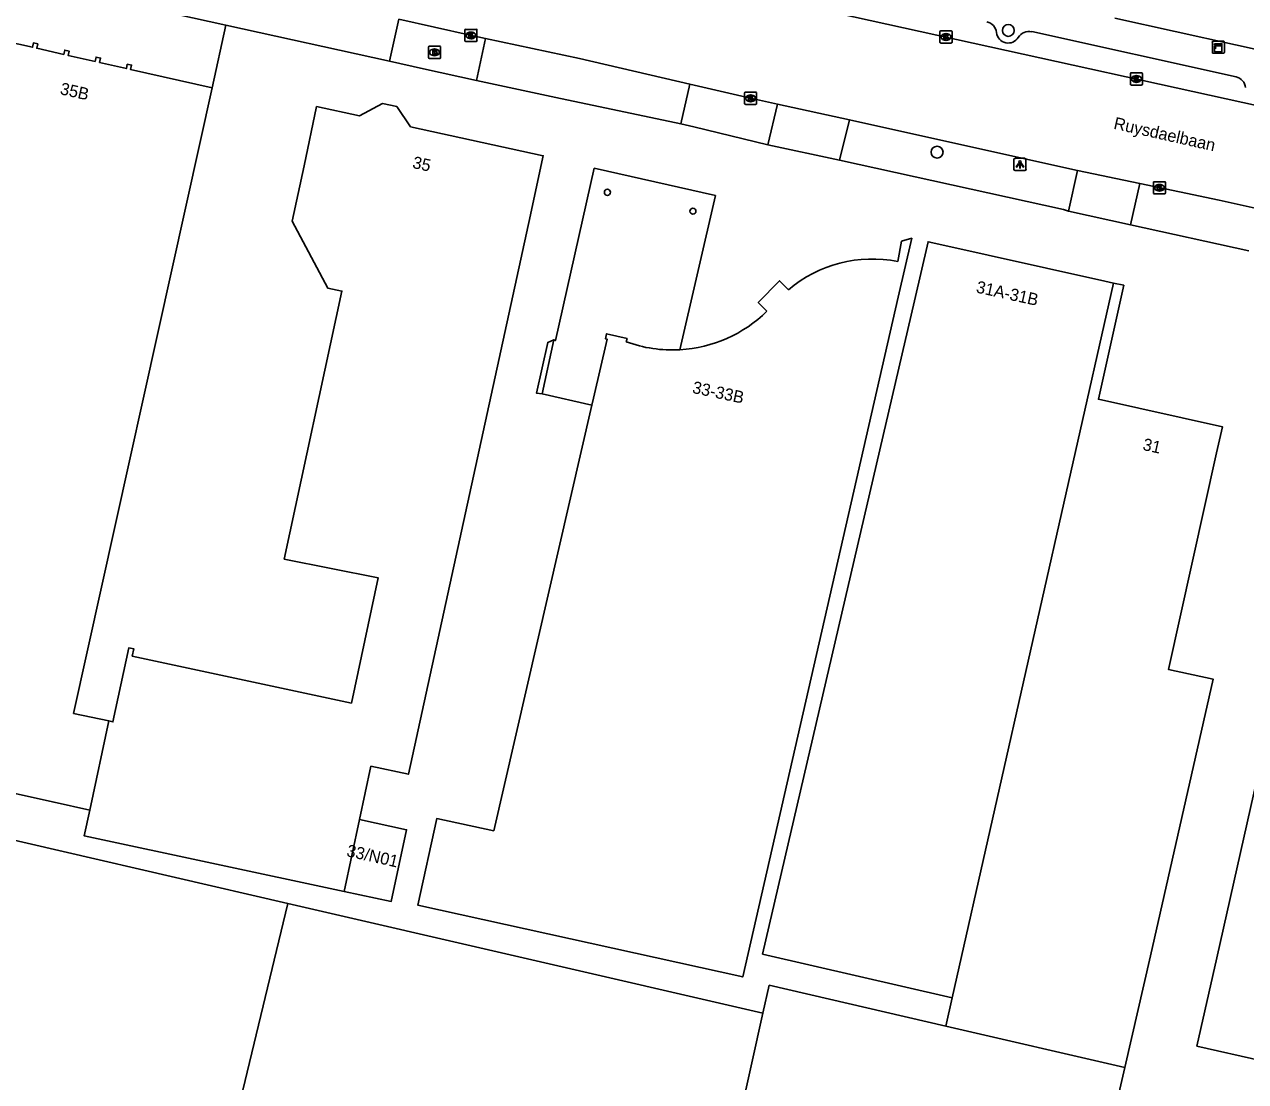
# Model space of a CAD drawing. Extents: x 162172 to 163187, y 382874 to 383684.
# Drawn here: x 162745.1 to 162846.1, y 383035.1 to 383122.5 of the extents above; entities that cross this region are included whole.
import ezdxf

# ---------------------------------------------------------------- set-up
doc = ezdxf.new("R2010")
doc.units = 0
for name, color, linetype in [('IMGEO_Boom', 7, 'Continuous'), ('IMGEO_Brandkraan', 7, 'Continuous'), ('IMGEO_Kast', 7, 'Continuous'), ('IMGEO_Kolk', 7, 'Continuous'), ('IMGEO_Lichtpunt', 7, 'Continuous'), ('IMGEO_Openbare_ruimte_label', 7, 'Continuous'), ('IMGEO_Pand', 7, 'Continuous'), ('IMGEO_Pand_nummerreeks', 7, 'Continuous'), ('IMGEO_Pand_overbouw', 7, 'Continuous'), ('IMGEO_Rijbaan_lokaal_open', 7, 'Continuous'), ('IMGEO_Voetpad_open', 7, 'Continuous')]:
    doc.layers.add(name, color=color, linetype=linetype)

msp = doc.modelspace()

# ---------------------------------------------------------------- linework, layer by layer
at = {"layer": 'IMGEO_Boom'}
for centre in [(162826.48, 383121.96), (162820.59, 383111.9)]:
    msp.add_circle(centre, 0.489, dxfattribs=at)
at = {"layer": 'IMGEO_Brandkraan'}
for p, q in [((162778.53, 383119.73), (162778.53, 383120.58)), ((162778.61, 383120.66), (162779.46, 383120.66)), ((162779.02, 383120.43), (162779.05, 383120.43)), ((162779.53, 383120.58), (162779.53, 383119.73)), ((162779.46, 383119.65), (162778.61, 383119.65)), ((162779.04, 383119.88), (162779.02, 383119.88))]:
    msp.add_line(p, q, dxfattribs=at)
for points in [[(162778.53, 383119.73), (162778.53, 383120.58)], [(162778.61, 383120.66), (162779.46, 383120.66)], [(162778.88, 383120.35), (162778.88, 383119.95), (162779.09, 383119.95)], [(162779.11, 383120.35), (162778.88, 383120.35)], [(162779.53, 383120.58), (162779.53, 383119.73)], [(162779.46, 383119.65), (162778.61, 383119.65)], [(162779.06, 383120.27), (162779.01, 383120.27), (162779.01, 383120.2)], [(162779.01, 383120.2), (162779.06, 383120.2)], [(162779.07, 383120.12), (162779.01, 383120.12), (162779.01, 383120.04)], [(162779.01, 383120.04), (162779.07, 383120.04)]]:
    msp.add_lwpolyline(points, dxfattribs=at)
for centre, radius, start, end in [((162778.61, 383120.58), 0.0765, 91.552, 178.448), ((162778.61, 383120.58), 0.0765, 91.552, 178.448), ((162779.12, 383120.21), 0.145, 59.4692, 91.5367), ((162779.46, 383120.58), 0.0765, 1.552, 88.448), ((162779.46, 383120.58), 0.0765, 1.552, 88.448), ((162778.61, 383119.73), 0.0765, 181.552, 268.448), ((162778.61, 383119.73), 0.0765, 181.552, 268.448), ((162779.06, 383120.24), 0.0379, 267.8285, 90.9355), ((162779.07, 383120.08), 0.0404, 269.8759, 90.5077), ((162779.1, 383120.21), 0.251, 268.6676, 293.5347), ((162779.14, 383120.26), 0.0922, 285.5137, 58.1501), ((162779.15, 383120.07), 0.105, 301.3115, 78.989), ((162779.46, 383119.73), 0.0765, 271.552, 358.448), ((162779.46, 383119.73), 0.0765, 271.552, 358.448)]:
    msp.add_arc(centre, radius, start, end, dxfattribs=at)
for centre, major_axis, ratio, start_param, end_param in [((162779.02, 383120.15), (-0.387, 0.002), 0.722429, 4.712389, 7.853982), ((162779.04, 383120.15), (-0.39, 0.002), 0.717154, 1.570796, 4.712389)]:
    msp.add_ellipse(centre, major_axis=major_axis, ratio=ratio, start_param=start_param, end_param=end_param, dxfattribs=at)
at = {"layer": 'IMGEO_Kast'}
for p, q in [((162843.35, 383120.14), (162843.35, 383120.99)), ((162843.35, 383120.99), (162843.35, 383120.14)), ((162843.42, 383121.07), (162844.26, 383121.07)), ((162844.26, 383121.07), (162843.42, 383121.07)), ((162844.35, 383121), (162844.35, 383120.15)), ((162844.35, 383120.15), (162844.35, 383121)), ((162844.27, 383120.07), (162843.43, 383120.07)), ((162843.43, 383120.07), (162844.27, 383120.07))]:
    msp.add_line(p, q, dxfattribs=at)
for points in [[(162843.54, 383120.86), (162844.14, 383120.86), (162844.14, 383120.77), (162843.54, 383120.77), (162843.54, 383120.86)], [(162843.54, 383120.69), (162844.14, 383120.69), (162844.14, 383120.2), (162843.54, 383120.2), (162843.54, 383120.69)]]:
    msp.add_lwpolyline(points, dxfattribs=at)
msp.add_circle((162843.62, 383120.53), 0.0377, dxfattribs=at)
for centre, start, end in [((162843.42, 383120.99), 92.4484, 184.2845), ((162843.42, 383120.99), 92.4484, 184.2845), ((162844.27, 383120.99), 2.4484, 94.2845), ((162844.27, 383120.99), 2.4484, 94.2845), ((162843.42, 383120.15), 182.4484, 274.2845), ((162843.42, 383120.15), 182.4484, 274.2845), ((162844.27, 383120.15), 272.4484, 4.2845), ((162844.27, 383120.15), 272.4484, 4.2845)]:
    msp.add_arc(centre, 0.0779, start, end, dxfattribs=at)
at = {"layer": 'IMGEO_Kolk'}
for p, q in [((162781.54, 383121.13), (162781.54, 383121.98)), ((162781.62, 383122.05), (162782.47, 383122.05)), ((162782.03, 383121.83), (162782.05, 383121.83)), ((162782.54, 383121.98), (162782.54, 383121.13)), ((162820.83, 383121), (162820.83, 383121.85)), ((162820.9, 383121.92), (162821.75, 383121.92)), ((162821.31, 383121.7), (162821.34, 383121.7)), ((162821.83, 383121.85), (162821.83, 383121)), ((162782.47, 383121.05), (162781.62, 383121.05)), ((162782.05, 383121.27), (162782.03, 383121.27)), ((162821.75, 383120.92), (162820.9, 383120.92)), ((162821.34, 383121.14), (162821.31, 383121.14)), ((162836.57, 383117.53), (162836.57, 383118.38)), ((162836.65, 383118.45), (162837.5, 383118.45)), ((162837.58, 383118.38), (162837.58, 383117.53)), ((162837.5, 383117.45), (162836.65, 383117.45)), ((162837.06, 383118.23), (162837.09, 383118.23)), ((162837.08, 383117.67), (162837.06, 383117.67)), ((162804.67, 383115.93), (162804.67, 383116.78)), ((162804.74, 383116.85), (162805.6, 383116.85)), ((162805.16, 383116.63), (162805.18, 383116.63)), ((162805.67, 383116.78), (162805.67, 383115.93)), ((162805.6, 383115.85), (162804.74, 383115.85)), ((162805.18, 383116.07), (162805.15, 383116.07)), ((162838.48, 383108.53), (162838.48, 383109.39)), ((162838.55, 383109.46), (162839.41, 383109.46)), ((162839.48, 383109.39), (162839.48, 383108.53)), ((162839.41, 383108.46), (162838.55, 383108.46)), ((162838.99, 383108.68), (162838.96, 383108.68)), ((162838.97, 383109.24), (162838.99, 383109.24))]:
    msp.add_line(p, q, dxfattribs=at)
for points in [[(162781.54, 383121.13), (162781.54, 383121.98)], [(162781.62, 383122.05), (162782.47, 383122.05)], [(162781.86, 383121.75), (162781.99, 383121.75), (162781.99, 383121.6), (162782.11, 383121.75), (162782.28, 383121.75), (162782.13, 383121.6), (162782.29, 383121.35), (162782.13, 383121.35), (162782.05, 383121.52), (162781.99, 383121.45), (162781.99, 383121.35), (162781.86, 383121.35), (162781.86, 383121.75)], [(162782.54, 383121.98), (162782.54, 383121.13)], [(162820.83, 383121), (162820.83, 383121.85)], [(162820.9, 383121.92), (162821.75, 383121.92)], [(162821.15, 383121.62), (162821.27, 383121.62), (162821.27, 383121.47), (162821.4, 383121.62), (162821.56, 383121.62), (162821.42, 383121.47), (162821.57, 383121.22), (162821.42, 383121.22), (162821.33, 383121.39), (162821.27, 383121.32), (162821.27, 383121.22), (162821.15, 383121.22), (162821.15, 383121.62)], [(162821.83, 383121.85), (162821.83, 383121)], [(162782.47, 383121.05), (162781.62, 383121.05)], [(162821.75, 383120.92), (162820.9, 383120.92)], [(162836.57, 383117.53), (162836.57, 383118.38)], [(162836.65, 383118.45), (162837.5, 383118.45)], [(162837.58, 383118.38), (162837.58, 383117.53)], [(162837.5, 383117.45), (162836.65, 383117.45)], [(162836.89, 383118.15), (162837.02, 383118.15), (162837.02, 383118), (162837.15, 383118.15), (162837.31, 383118.15), (162837.17, 383118), (162837.32, 383117.75), (162837.17, 383117.75), (162837.08, 383117.92), (162837.02, 383117.85), (162837.02, 383117.75), (162836.89, 383117.75), (162836.89, 383118.15)], [(162804.67, 383115.93), (162804.67, 383116.78)], [(162804.74, 383116.85), (162805.6, 383116.85)], [(162804.99, 383116.55), (162805.11, 383116.55), (162805.11, 383116.4), (162805.24, 383116.55), (162805.41, 383116.55), (162805.26, 383116.4), (162805.41, 383116.15), (162805.26, 383116.15), (162805.18, 383116.32), (162805.11, 383116.25), (162805.11, 383116.15), (162804.99, 383116.15), (162804.99, 383116.55)], [(162805.67, 383116.78), (162805.67, 383115.93)], [(162805.6, 383115.85), (162804.74, 383115.85)], [(162838.48, 383108.53), (162838.48, 383109.39)], [(162838.55, 383109.46), (162839.41, 383109.46)], [(162839.48, 383109.39), (162839.48, 383108.53)], [(162839.41, 383108.46), (162838.55, 383108.46)], [(162838.8, 383109.16), (162838.92, 383109.16), (162838.92, 383109.01), (162839.05, 383109.16), (162839.22, 383109.16), (162839.07, 383109.01), (162839.22, 383108.76), (162839.07, 383108.76), (162838.99, 383108.92), (162838.92, 383108.86), (162838.92, 383108.76), (162838.8, 383108.76), (162838.8, 383109.16)]]:
    msp.add_lwpolyline(points, dxfattribs=at)
for centre, start, end in [((162781.62, 383121.98), 91.552, 178.448), ((162781.62, 383121.98), 91.552, 178.448), ((162782.47, 383121.98), 1.552, 88.448), ((162782.47, 383121.98), 1.552, 88.448), ((162820.9, 383121.85), 91.552, 178.448), ((162820.9, 383121.85), 91.552, 178.448), ((162821.75, 383121.85), 1.552, 88.448), ((162821.75, 383121.85), 1.552, 88.448), ((162781.62, 383121.13), 181.552, 268.448), ((162781.62, 383121.13), 181.552, 268.448), ((162782.47, 383121.13), 271.552, 358.448), ((162782.47, 383121.13), 271.552, 358.448), ((162820.9, 383121), 181.552, 268.448), ((162820.9, 383121), 181.552, 268.448), ((162821.75, 383121), 271.552, 358.448), ((162821.75, 383121), 271.552, 358.448), ((162836.65, 383118.38), 91.552, 178.448), ((162836.65, 383118.38), 91.552, 178.448), ((162837.5, 383118.38), 1.552, 88.448), ((162837.5, 383118.38), 1.552, 88.448), ((162836.65, 383117.53), 181.552, 268.448), ((162836.65, 383117.53), 181.552, 268.448), ((162837.5, 383117.53), 271.552, 358.448), ((162837.5, 383117.53), 271.552, 358.448), ((162804.75, 383116.78), 91.552, 178.448), ((162804.75, 383116.78), 91.552, 178.448), ((162805.59, 383116.78), 1.552, 88.448), ((162805.59, 383116.78), 1.552, 88.448), ((162804.75, 383115.93), 181.552, 268.448), ((162804.75, 383115.93), 181.552, 268.448), ((162805.59, 383115.93), 271.552, 358.448), ((162805.59, 383115.93), 271.552, 358.448), ((162838.55, 383109.38), 91.552, 178.448), ((162838.55, 383109.38), 91.552, 178.448), ((162839.4, 383109.38), 1.552, 88.448), ((162839.4, 383109.38), 1.552, 88.448), ((162838.55, 383108.54), 181.552, 268.448), ((162838.55, 383108.54), 181.552, 268.448), ((162839.4, 383108.54), 271.552, 358.448), ((162839.4, 383108.54), 271.552, 358.448)]:
    msp.add_arc(centre, 0.0765, start, end, dxfattribs=at)
for centre, major_axis, ratio, start_param, end_param in [((162782.03, 383121.55), (-0.387, 0.002), 0.722429, 4.712389, 7.853982), ((162782.05, 383121.55), (-0.39, 0.002), 0.717154, 1.570796, 4.712389), ((162821.31, 383121.42), (-0.387, 0.002), 0.722429, 4.712389, 7.853982), ((162821.34, 383121.42), (-0.39, 0.002), 0.717154, 1.570796, 4.712389), ((162837.06, 383117.95), (-0.387, 0.002), 0.722429, 4.712389, 7.853982), ((162837.09, 383117.95), (-0.39, 0.002), 0.717154, 1.570796, 4.712389), ((162805.16, 383116.35), (-0.387, 0.002), 0.722429, 4.712389, 7.853982), ((162805.18, 383116.35), (-0.39, 0.002), 0.717154, 1.570796, 4.712389), ((162838.97, 383108.96), (-0.387, 0.002), 0.722429, 4.712389, 7.853982), ((162838.99, 383108.96), (-0.39, 0.002), 0.717154, 1.570796, 4.712389)]:
    msp.add_ellipse(centre, major_axis=major_axis, ratio=ratio, start_param=start_param, end_param=end_param, dxfattribs=at)
at = {"layer": 'IMGEO_Lichtpunt'}
for p, q in [((162826.94, 383111.29), (162826.94, 383110.49)), ((162826.94, 383111.29), (162826.94, 383110.49)), ((162827.85, 383111.39), (162827.04, 383111.39)), ((162827.85, 383111.39), (162827.04, 383111.39)), ((162827.94, 383110.49), (162827.94, 383111.29)), ((162827.94, 383110.49), (162827.94, 383111.29)), ((162827.04, 383110.39), (162827.85, 383110.39)), ((162827.04, 383110.39), (162827.85, 383110.39))]:
    msp.add_line(p, q, dxfattribs=at)
for points in [[(162827.32, 383110.96), (162827.36, 383110.93), (162827.17, 383110.67), (162827.13, 383110.7), (162827.32, 383110.96)], [(162827.42, 383110.91), (162827.47, 383110.91), (162827.47, 383110.59), (162827.42, 383110.59), (162827.42, 383110.91)], [(162827.53, 383110.93), (162827.57, 383110.96), (162827.76, 383110.69), (162827.72, 383110.67), (162827.53, 383110.93)]]:
    msp.add_lwpolyline(points, dxfattribs=at)
msp.add_circle((162827.44, 383111.09), 0.0994, dxfattribs=at)
for centre, start, end in [((162827.04, 383111.29), 90, 180), ((162827.04, 383111.29), 90, 180), ((162827.85, 383111.29), 0, 90), ((162827.85, 383111.29), 0, 90), ((162827.04, 383110.49), 180, 270), ((162827.04, 383110.49), 180, 270), ((162827.85, 383110.49), 270, 0), ((162827.85, 383110.49), 270, 360)]:
    msp.add_arc(centre, 0.0946, start, end, dxfattribs=at)
at = {"layer": 'IMGEO_Pand'}
for points in [[(162760.64, 383117.21), (162753.9, 383118.73), (162753.98, 383119.09), (162753.63, 383119.17), (162753.55, 383118.81), (162751.33, 383119.31), (162751.42, 383119.67), (162751.05, 383119.76), (162750.96, 383119.4), (162748.73, 383119.9), (162748.81, 383120.26), (162748.46, 383120.34), (162748.38, 383119.98), (162746.14, 383120.49), (162746.22, 383120.85), (162745.87, 383120.93), (162745.79, 383120.57), (162743.54, 383121.08)], [(162752.09, 383064.89), (162749.19, 383065.51), (162759.62, 383112.62), (162760.64, 383117.21)], [(162772.83, 383056.73), (162773.77, 383061.14), (162776.87, 383060.48), (162786.96, 383106.71), (162787.99, 383111.49), (162788.02, 383111.6), (162777.05, 383113.98), (162775.91, 383115.66), (162774.74, 383115.91), (162772.83, 383114.89), (162769.28, 383115.66), (162768.24, 383110.77), (162767.26, 383106.19), (162770.21, 383100.67), (162771.38, 383100.42), (162766.61, 383078.27), (162774.37, 383076.72), (162772.16, 383066.37), (162754.04, 383070.25), (162754.17, 383070.84), (162753.75, 383070.93), (162752.44, 383064.81), (162752.09, 383064.89)], [(162794.88, 383096.23), (162794.95, 383096.5), (162793.26, 383096.89), (162793.17, 383096.48), (162793.3, 383096.45), (162792.18, 383091.57), (162792.04, 383090.98), (162783.93, 383055.81), (162779.22, 383056.82), (162777.64, 383049.67), (162804.52, 383043.73), (162817.37, 383099.92), (162818.49, 383104.79), (162817.66, 383104.54), (162817.33, 383102.85)], [(162835.18, 383101.08), (162834.45, 383101.24), (162819.99, 383104.46), (162819.85, 383104.49), (162818.71, 383099.62), (162806.16, 383045.62), (162821.84, 383042.01)], [(162808.3, 383100.52), (162807.55, 383101.27), (162805.8, 383099.46), (162806.51, 383098.76)], [(162835.18, 383101.08), (162821.84, 383042.01)], [(162836.11, 383036.24), (162838.24, 383045.46), (162843.43, 383068.33), (162839.72, 383069.15), (162843.7, 383087.05), (162844.18, 383089.2), (162833.93, 383091.48), (162836.02, 383100.9), (162835.18, 383101.08)], [(162787.92, 383091.93), (162788.91, 383096.4), (162788.4, 383096.17), (162787.46, 383091.98), (162787.92, 383091.93)], [(162865.2, 383040.6), (162863.57, 383033.17), (162842.07, 383038.01), (162843.71, 383045.3), (162852.66, 383085.03), (162873.9, 383080.35)], [(162750.52, 383057.52), (162752.09, 383064.89)], [(162726.39, 383062.86), (162747.57, 383058.17), (162750.52, 383057.52)], [(162750.52, 383057.52), (162750.06, 383055.4), (162771.56, 383050.8)], [(162766.9, 383049.81), (162739.01, 383056.25)], [(162772.83, 383056.73), (162771.56, 383050.8)], [(162771.56, 383050.8), (162775.45, 383049.97), (162776.72, 383055.9), (162772.83, 383056.73)], [(162766.9, 383049.81), (162753.32, 382993.47)], [(162806.18, 383040.73), (162766.9, 383049.81)], [(162821.32, 383039.66), (162806.71, 383043.04), (162806.18, 383040.73)], [(162821.84, 383042.01), (162821.32, 383039.66)], [(162801.53, 383019.7), (162806.18, 383040.73)], [(162821.32, 383039.66), (162836.11, 383036.24)], [(162801.53, 383019.7), (162830.73, 383012.95), (162831.86, 383017.82), (162836.11, 383036.24)]]:
    msp.add_lwpolyline(points, dxfattribs=at)
for centre, radius, start, end in [((162793.33, 383108.58), 0.25, 90, 270), ((162793.33, 383108.58), 0.25, 270, 90), ((162800.4, 383107.02), 0.25, 90, 270), ((162800.4, 383107.02), 0.25, 270, 90), ((162815.2, 383092.46), 10.61, 78.3982, 130.5504), ((162798.7, 383106.68), 11.13, 273.2063, 314.593), ((162798.7, 383106.67), 11.12, 249.9559, 273.2239)]:
    msp.add_arc(centre, radius, start, end, dxfattribs=at)
at = {"layer": 'IMGEO_Pand_overbouw'}
for points in [[(162802.26, 383108.32), (162792.24, 383110.57), (162789.03, 383096.32), (162788.91, 383096.4), (162787.92, 383091.93), (162792.04, 383090.98), (162792.18, 383091.57), (162793.3, 383096.45), (162793.17, 383096.48), (162793.26, 383096.89), (162794.95, 383096.5), (162794.88, 383096.23)], [(162799.32, 383095.57), (162802.26, 383108.32)]]:
    msp.add_lwpolyline(points, dxfattribs=at)
msp.add_arc((162798.7, 383106.67), 11.12, 249.9559, 273.2239, dxfattribs=at)
at = {"layer": 'IMGEO_Rijbaan_lokaal_open'}
for points in [[(162777.11, 383131.17), (162892.33, 383105.78), (163000, 383082.05), (163013.12, 383079.15)], [(162776.08, 383122.88), (162781.97, 383121.57), (162783.26, 383121.29)], [(162783.26, 383121.29), (162791.01, 383119.63), (162800.14, 383117.52)], [(162800.14, 383117.52), (162805.15, 383116.36), (162807.39, 383115.86)], [(162807.39, 383115.86), (162813.34, 383114.56)], [(162813.34, 383114.56), (162831.81, 383110.47), (162832.21, 383110.39)], [(162832.21, 383110.39), (162837.35, 383109.31)], [(162837.35, 383109.31), (162843.91, 383107.93), (162847.13, 383107.22)]]:
    msp.add_lwpolyline(points, dxfattribs=at)
at = {"layer": 'IMGEO_Voetpad_open'}
for points in [[(162754.88, 383123.92), (162761.78, 383122.4)], [(162761.78, 383122.4), (162760.64, 383117.21)], [(162775.31, 383119.42), (162761.78, 383122.4)], [(162776.08, 383122.88), (162775.31, 383119.42)], [(162835.29, 383122.98), (162845.26, 383120.78), (162882.78, 383112.48)], [(162828.42, 383121.86), (162845.31, 383118.12)], [(162783.26, 383121.29), (162782.51, 383117.83)], [(162782.51, 383117.83), (162778.12, 383118.8), (162775.31, 383119.42)], [(162799.4, 383114.23), (162789.05, 383116.43), (162782.51, 383117.83)], [(162799.4, 383114.23), (162800.14, 383117.52)], [(162807.39, 383115.86), (162806.58, 383112.51)], [(162812.53, 383111.23), (162813.34, 383114.56)], [(162806.58, 383112.51), (162800.47, 383114), (162799.4, 383114.23)], [(162812.53, 383111.23), (162806.58, 383112.51)], [(162831.45, 383107.03), (162831.04, 383107.15), (162812.53, 383111.23)], [(162831.45, 383107.03), (162832.21, 383110.39)], [(162837.35, 383109.31), (162836.58, 383105.9)], [(162836.58, 383105.9), (162831.45, 383107.03)], [(162846.36, 383103.74), (162836.58, 383105.9)]]:
    msp.add_lwpolyline(points, dxfattribs=at)
for centre, radius, start, end in [((162824.49, 383121.66), 1.03, 6.8442, 78.2179), ((162826.47, 383121.89), 0.972, 186.6187, 328.6822), ((162828.19, 383120.84), 1.04, 77.2294, 148.3876), ((162845.1, 383117.14), 1, 5.3656, 77.8775)]:
    msp.add_arc(centre, radius, start, end, dxfattribs=at)

# ---------------------------------------------------------------- texts
at = {"layer": 'IMGEO_Openbare_ruimte_label'}
msp.add_text('Ruysdaelbaan', height=1, rotation=347.3531, dxfattribs=at).set_placement((162835.13, 383113.84))
at = {"layer": 'IMGEO_Pand_nummerreeks'}
for s, rotation, p in [('35B', 347.2689, (162748.01, 383116.7)), ('35', 347.7559, (162777.15, 383110.6)), ('31A-31B', 347.5567, (162823.76, 383100.31)), ('33-33B', 347.9574, (162800.29, 383092.01)), ('31', 347.3196, (162837.53, 383087.3)), ('33/N01', 347.3003, (162771.7, 383053.72))]:
    msp.add_text(s, height=1, rotation=rotation, dxfattribs=at).set_placement(p)

doc.saveas('drawing.dxf')
